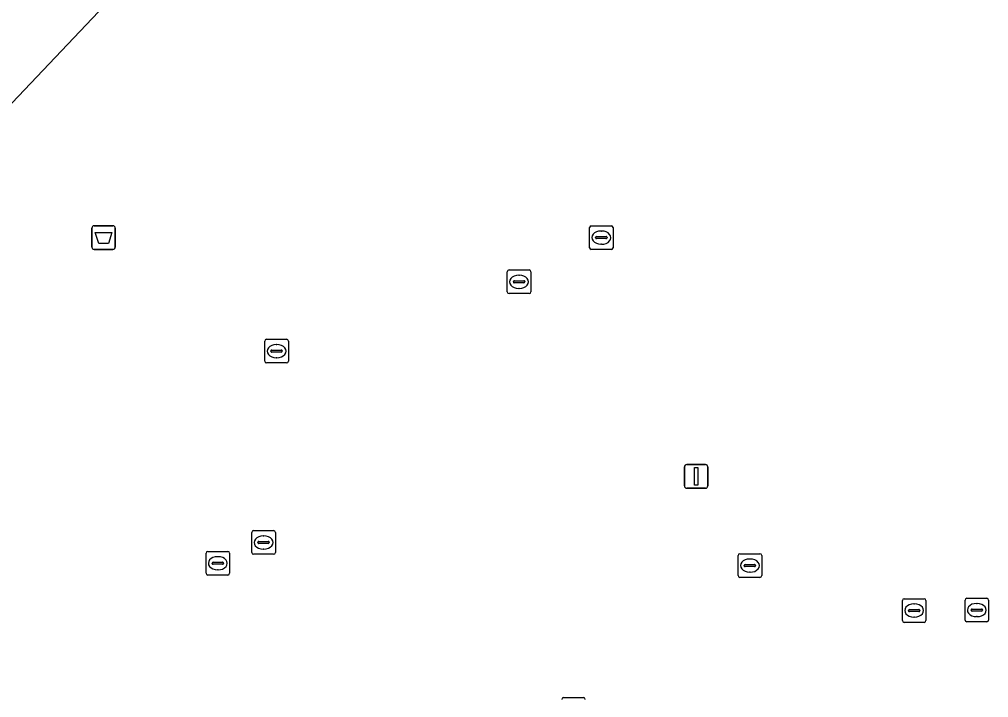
# Model space of a CAD drawing. Extents: x 156141 to 158132, y 385651 to 388333.
# Drawn here: x 157090.45 to 157131.56, y 386299.47 to 386328.23 of the extents above; entities that cross this region are included whole.
import ezdxf

# ---------------------------------------------------------------- set-up
doc = ezdxf.new("R2010")
doc.units = 0
for name, color, linetype in [('IMGEO_Afvalbak', 7, 'Continuous'), ('IMGEO_Erf', 7, 'Continuous'), ('IMGEO_Kolk', 7, 'Continuous'), ('IMGEO_Lichtmast', 7, 'Continuous'), ('IMGEO_Rijbaan_lokaal_gesloten', 7, 'Continuous'), ('IMGEO_Rioolput', 7, 'Continuous')]:
    doc.layers.add(name, color=color, linetype=linetype)

msp = doc.modelspace()

# ---------------------------------------------------------------- linework, layer by layer
at = {"layer": 'IMGEO_Afvalbak'}
for p, q in [((157093.626, 386319.473), (157094.416, 386319.473)), ((157094.416, 386319.473), (157093.626, 386319.473)), ((157093.526, 386318.573), (157093.526, 386319.373)), ((157093.526, 386319.373), (157093.526, 386318.573)), ((157094.516, 386319.373), (157094.516, 386318.573)), ((157094.516, 386318.573), (157094.516, 386319.373)), ((157094.416, 386318.473), (157093.626, 386318.473)), ((157093.626, 386318.473), (157094.416, 386318.473))]:
    msp.add_line(p, q, dxfattribs=at)
msp.add_lwpolyline([(157093.669, 386319.187), (157094.373, 386319.187), (157094.224, 386318.717), (157093.818, 386318.717), (157093.669, 386319.187)], dxfattribs=at)
for centre, start, end in [((157093.626, 386319.373), 90, 180), ((157093.626, 386319.373), 90, 180), ((157094.416, 386319.373), 0, 90), ((157094.416, 386319.373), 360, 90), ((157093.626, 386318.573), 180, 270), ((157093.626, 386318.573), 180, 270), ((157094.416, 386318.573), 270, 0), ((157094.416, 386318.573), 270, 0)]:
    msp.add_arc(centre, 0.1, start, end, dxfattribs=at)
at = {"layer": 'IMGEO_Erf'}
msp.add_lwpolyline([(157101.909, 386337.094), (157075.753, 386309.542), (157060.074, 386328.604)], dxfattribs=at)
at = {"layer": 'IMGEO_Kolk'}
for p, q in [((157111.143, 386316.674), (157111.143, 386317.526)), ((157111.218, 386317.6), (157112.07, 386317.6)), ((157111.631, 386317.38), (157111.656, 386317.38)), ((157112.144, 386317.526), (157112.144, 386316.674)), ((157111.402, 386317.094), (157111.402, 386317.106)), ((157111.84, 386317.057), (157111.442, 386317.057)), ((157111.445, 386317.143), (157111.843, 386317.143)), ((157111.886, 386317.106), (157111.886, 386317.094)), ((157112.07, 386316.6), (157111.218, 386316.6)), ((157111.654, 386316.82), (157111.629, 386316.82)), ((157100.859, 386313.734), (157100.859, 386314.586)), ((157100.934, 386314.66), (157101.786, 386314.66)), ((157101.86, 386314.586), (157101.86, 386313.734)), ((157101.118, 386314.154), (157101.118, 386314.166)), ((157101.556, 386314.117), (157101.158, 386314.117)), ((157101.161, 386314.203), (157101.559, 386314.203)), ((157101.347, 386314.44), (157101.372, 386314.44)), ((157101.602, 386314.166), (157101.602, 386314.154)), ((157101.37, 386313.88), (157101.345, 386313.88)), ((157101.786, 386313.66), (157100.934, 386313.66)), ((157120.934, 386304.639), (157120.934, 386305.491)), ((157121.009, 386305.565), (157121.861, 386305.565)), ((157121.935, 386305.491), (157121.935, 386304.639)), ((157121.193, 386305.059), (157121.193, 386305.071)), ((157121.236, 386305.108), (157121.634, 386305.108)), ((157121.422, 386305.345), (157121.447, 386305.345)), ((157121.677, 386305.071), (157121.677, 386305.059)), ((157121.631, 386305.022), (157121.233, 386305.022)), ((157121.445, 386304.785), (157121.42, 386304.785)), ((157121.861, 386304.565), (157121.009, 386304.565)), ((157113.526, 386299.467), (157114.378, 386299.467))]:
    msp.add_line(p, q, dxfattribs=at)
for points in [[(157111.143, 386316.674), (157111.143, 386317.526)], [(157111.218, 386317.6), (157112.07, 386317.6)], [(157112.144, 386317.526), (157112.144, 386316.674)], [(157112.07, 386316.6), (157111.218, 386316.6)], [(157100.859, 386313.734), (157100.859, 386314.586)], [(157100.934, 386314.66), (157101.786, 386314.66)], [(157101.86, 386314.586), (157101.86, 386313.734)], [(157101.786, 386313.66), (157100.934, 386313.66)], [(157120.934, 386304.639), (157120.934, 386305.491)], [(157121.009, 386305.565), (157121.861, 386305.565)], [(157121.935, 386305.491), (157121.935, 386304.639)], [(157121.861, 386304.565), (157121.009, 386304.565)], [(157113.526, 386299.467), (157114.378, 386299.467)]]:
    msp.add_lwpolyline(points, dxfattribs=at)
for centre, radius, start, end in [((157111.22, 386317.524), 0.0765, 91.552, 178.448), ((157111.22, 386317.524), 0.0765, 91.552, 178.448), ((157112.068, 386317.524), 0.0765, 1.552, 88.448), ((157112.068, 386317.524), 0.0765, 1.552, 88.448), ((157111.442, 386317.103), 0.0403, 85.8775, 175.7526), ((157111.439, 386317.093), 0.0366, 178.938, 274.7102), ((157111.843, 386317.1), 0.043, 264.8664, 352.4533), ((157111.847, 386317.105), 0.0386, 1.7309, 96.639), ((157111.22, 386316.676), 0.0765, 181.552, 268.448), ((157111.22, 386316.676), 0.0765, 181.552, 268.448), ((157112.068, 386316.676), 0.0765, 271.552, 358.448), ((157112.068, 386316.676), 0.0765, 271.552, 358.448), ((157100.936, 386314.584), 0.0765, 91.552, 178.448), ((157100.936, 386314.584), 0.0765, 91.552, 178.448), ((157101.784, 386314.584), 0.0765, 1.552, 88.448), ((157101.784, 386314.584), 0.0765, 1.552, 88.448), ((157101.158, 386314.163), 0.0403, 85.8775, 175.7526), ((157101.155, 386314.153), 0.0366, 178.938, 274.7102), ((157101.559, 386314.16), 0.043, 264.8664, 352.4533), ((157101.563, 386314.165), 0.0386, 1.7309, 96.639), ((157100.936, 386313.736), 0.0765, 181.552, 268.448), ((157100.936, 386313.736), 0.0765, 181.552, 268.448), ((157101.784, 386313.736), 0.0765, 271.552, 358.448), ((157101.784, 386313.736), 0.0765, 271.552, 358.448), ((157121.011, 386305.489), 0.0765, 91.552, 178.448), ((157121.011, 386305.489), 0.0765, 91.552, 178.448), ((157121.859, 386305.489), 0.0765, 1.552, 88.448), ((157121.859, 386305.489), 0.0765, 1.552, 88.448), ((157121.233, 386305.068), 0.0403, 85.8775, 175.7526), ((157121.23, 386305.058), 0.0366, 178.938, 274.7102), ((157121.634, 386305.065), 0.043, 264.8664, 352.4533), ((157121.638, 386305.07), 0.0386, 1.7309, 96.639), ((157121.011, 386304.641), 0.0765, 181.552, 268.448), ((157121.011, 386304.641), 0.0765, 181.552, 268.448), ((157121.859, 386304.641), 0.0765, 271.552, 358.448), ((157121.859, 386304.641), 0.0765, 271.552, 358.448), ((157113.528, 386299.391), 0.0765, 91.552, 178.448), ((157113.528, 386299.391), 0.0765, 91.552, 178.448), ((157114.376, 386299.391), 0.0765, 1.552, 88.448), ((157114.376, 386299.391), 0.0765, 1.552, 88.448)]:
    msp.add_arc(centre, radius, start, end, dxfattribs=at)
for centre, major_axis, ratio, start_param, end_param in [((157111.63, 386317.1), (-0.387, 0.002), 0.722429, 4.712389, 7.853982), ((157111.655, 386317.1), (-0.39, 0.002), 0.717154, 1.570796, 4.712389), ((157101.346, 386314.16), (-0.387, 0.002), 0.722429, 4.712389, 7.853982), ((157101.371, 386314.16), (-0.39, 0.002), 0.717154, 1.570796, 4.712389), ((157121.421, 386305.065), (-0.387, 0.002), 0.722429, 4.712389, 7.853982), ((157121.446, 386305.065), (-0.39, 0.002), 0.717154, 1.570796, 4.712389)]:
    msp.add_ellipse(centre, major_axis=major_axis, ratio=ratio, start_param=start_param, end_param=end_param, dxfattribs=at)
at = {"layer": 'IMGEO_Lichtmast'}
for p, q in [((157118.659, 386308.446), (157118.659, 386309.246)), ((157118.659, 386309.246), (157118.659, 386308.446)), ((157118.759, 386309.346), (157119.549, 386309.346)), ((157119.549, 386309.346), (157118.759, 386309.346)), ((157119.649, 386309.246), (157119.649, 386308.446)), ((157119.649, 386308.446), (157119.649, 386309.246)), ((157119.549, 386308.346), (157118.759, 386308.346)), ((157118.759, 386308.346), (157119.549, 386308.346))]:
    msp.add_line(p, q, dxfattribs=at)
msp.add_lwpolyline([(157119.079, 386309.221), (157119.229, 386309.221), (157119.229, 386308.471), (157119.079, 386308.471), (157119.079, 386309.221)], dxfattribs=at)
for centre, start, end in [((157118.759, 386309.246), 90, 180), ((157118.759, 386309.246), 90, 180), ((157119.549, 386309.246), 0, 90), ((157119.549, 386309.246), 360, 90), ((157118.759, 386308.446), 180, 270), ((157118.759, 386308.446), 180, 270), ((157119.549, 386308.446), 270, 0), ((157119.549, 386308.446), 270, 0)]:
    msp.add_arc(centre, 0.1, start, end, dxfattribs=at)
at = {"layer": 'IMGEO_Rijbaan_lokaal_gesloten'}
msp.add_lwpolyline([(157098.58, 386352.409), (157100.809, 386354.251), (157097.334, 386358.483), (157088.689, 386351.393), (157075.926, 386340.926), (157064.642, 386331.927), (157064.3, 386332.053), (157060.074, 386328.604), (157075.753, 386309.542), (157101.909, 386337.094)], dxfattribs=at)
at = {"layer": 'IMGEO_Rioolput'}
for p, q in [((157114.707, 386319.471), (157115.559, 386319.471)), ((157114.632, 386318.545), (157114.632, 386319.397)), ((157115.12, 386319.251), (157115.145, 386319.251)), ((157115.633, 386319.397), (157115.633, 386318.545)), ((157114.891, 386318.965), (157114.891, 386318.977)), ((157115.329, 386318.928), (157114.931, 386318.928)), ((157114.934, 386319.014), (157115.332, 386319.014)), ((157115.143, 386318.691), (157115.118, 386318.691)), ((157115.375, 386318.977), (157115.375, 386318.965)), ((157115.559, 386318.471), (157114.707, 386318.471)), ((157100.307, 386305.622), (157100.307, 386306.474)), ((157100.382, 386306.548), (157101.234, 386306.548)), ((157100.795, 386306.328), (157100.82, 386306.328)), ((157101.308, 386306.474), (157101.308, 386305.622)), ((157100.566, 386306.042), (157100.566, 386306.054)), ((157101.004, 386306.005), (157100.606, 386306.005)), ((157100.609, 386306.091), (157101.007, 386306.091)), ((157101.05, 386306.054), (157101.05, 386306.042)), ((157098.366, 386304.738), (157098.366, 386305.59)), ((157098.441, 386305.664), (157099.293, 386305.664)), ((157099.367, 386305.59), (157099.367, 386304.738)), ((157101.234, 386305.548), (157100.382, 386305.548)), ((157100.818, 386305.768), (157100.793, 386305.768)), ((157098.625, 386305.158), (157098.625, 386305.17)), ((157099.063, 386305.121), (157098.665, 386305.121)), ((157098.668, 386305.207), (157099.066, 386305.207)), ((157098.854, 386305.444), (157098.879, 386305.444)), ((157099.109, 386305.17), (157099.109, 386305.158)), ((157099.293, 386304.664), (157098.441, 386304.664)), ((157098.877, 386304.884), (157098.852, 386304.884)), ((157127.9, 386302.732), (157127.9, 386303.584)), ((157127.975, 386303.658), (157128.827, 386303.658)), ((157128.388, 386303.438), (157128.413, 386303.438)), ((157128.901, 386303.584), (157128.901, 386302.732)), ((157130.557, 386302.754), (157130.557, 386303.606)), ((157130.632, 386303.68), (157131.484, 386303.68)), ((157131.045, 386303.46), (157131.07, 386303.46)), ((157131.558, 386303.606), (157131.558, 386302.754)), ((157128.159, 386303.152), (157128.159, 386303.164)), ((157128.597, 386303.115), (157128.199, 386303.115)), ((157128.202, 386303.201), (157128.6, 386303.201)), ((157128.643, 386303.164), (157128.643, 386303.152)), ((157130.816, 386303.174), (157130.816, 386303.186)), ((157131.254, 386303.137), (157130.856, 386303.137)), ((157130.859, 386303.223), (157131.257, 386303.223)), ((157131.3, 386303.186), (157131.3, 386303.174)), ((157128.827, 386302.658), (157127.975, 386302.658)), ((157128.411, 386302.878), (157128.386, 386302.878)), ((157131.484, 386302.68), (157130.632, 386302.68)), ((157131.068, 386302.9), (157131.043, 386302.9))]:
    msp.add_line(p, q, dxfattribs=at)
for points in [[(157114.707, 386319.471), (157115.559, 386319.471)], [(157114.632, 386318.545), (157114.632, 386319.397)], [(157115.633, 386319.397), (157115.633, 386318.545)], [(157115.559, 386318.471), (157114.707, 386318.471)], [(157100.307, 386305.622), (157100.307, 386306.474)], [(157100.382, 386306.548), (157101.234, 386306.548)], [(157101.308, 386306.474), (157101.308, 386305.622)], [(157098.366, 386304.738), (157098.366, 386305.59)], [(157098.441, 386305.664), (157099.293, 386305.664)], [(157099.367, 386305.59), (157099.367, 386304.738)], [(157101.234, 386305.548), (157100.382, 386305.548)], [(157099.293, 386304.664), (157098.441, 386304.664)], [(157127.9, 386302.732), (157127.9, 386303.584)], [(157127.975, 386303.658), (157128.827, 386303.658)], [(157128.901, 386303.584), (157128.901, 386302.732)], [(157130.557, 386302.754), (157130.557, 386303.606)], [(157130.632, 386303.68), (157131.484, 386303.68)], [(157131.558, 386303.606), (157131.558, 386302.754)], [(157128.827, 386302.658), (157127.975, 386302.658)], [(157131.484, 386302.68), (157130.632, 386302.68)]]:
    msp.add_lwpolyline(points, dxfattribs=at)
for centre, radius, start, end in [((157114.709, 386319.395), 0.0765, 91.552, 178.448), ((157114.709, 386319.395), 0.0765, 91.552, 178.448), ((157115.557, 386319.395), 0.0765, 1.552, 88.448), ((157115.557, 386319.395), 0.0765, 1.552, 88.448), ((157114.931, 386318.974), 0.0403, 85.8775, 175.7526), ((157114.928, 386318.964), 0.0366, 178.938, 274.7102), ((157115.332, 386318.971), 0.043, 264.8664, 352.4533), ((157115.336, 386318.976), 0.0386, 1.7309, 96.639), ((157114.709, 386318.547), 0.0765, 181.552, 268.448), ((157114.709, 386318.547), 0.0765, 181.552, 268.448), ((157115.557, 386318.547), 0.0765, 271.552, 358.448), ((157115.557, 386318.547), 0.0765, 271.552, 358.448), ((157100.384, 386306.472), 0.0765, 91.552, 178.448), ((157100.384, 386306.472), 0.0765, 91.552, 178.448), ((157101.232, 386306.472), 0.0765, 1.552, 88.448), ((157101.232, 386306.472), 0.0765, 1.552, 88.448), ((157100.606, 386306.051), 0.0403, 85.8775, 175.7526), ((157100.603, 386306.041), 0.0366, 178.938, 274.7102), ((157101.007, 386306.048), 0.043, 264.8664, 352.4533), ((157101.011, 386306.053), 0.0386, 1.7309, 96.639), ((157098.443, 386305.588), 0.0765, 91.552, 178.448), ((157098.443, 386305.588), 0.0765, 91.552, 178.448), ((157099.291, 386305.588), 0.0765, 1.552, 88.448), ((157099.291, 386305.588), 0.0765, 1.552, 88.448), ((157100.384, 386305.624), 0.0765, 181.552, 268.448), ((157100.384, 386305.624), 0.0765, 181.552, 268.448), ((157101.232, 386305.624), 0.0765, 271.552, 358.448), ((157101.232, 386305.624), 0.0765, 271.552, 358.448), ((157098.665, 386305.167), 0.0403, 85.8775, 175.7526), ((157098.662, 386305.157), 0.0366, 178.938, 274.7102), ((157099.066, 386305.164), 0.043, 264.8664, 352.4533), ((157099.07, 386305.169), 0.0386, 1.7309, 96.639), ((157098.443, 386304.74), 0.0765, 181.552, 268.448), ((157098.443, 386304.74), 0.0765, 181.552, 268.448), ((157099.291, 386304.74), 0.0765, 271.552, 358.448), ((157099.291, 386304.74), 0.0765, 271.552, 358.448), ((157127.977, 386303.582), 0.0765, 91.552, 178.448), ((157127.977, 386303.582), 0.0765, 91.552, 178.448), ((157128.825, 386303.582), 0.0765, 1.552, 88.448), ((157128.825, 386303.582), 0.0765, 1.552, 88.448), ((157130.634, 386303.604), 0.0765, 91.552, 178.448), ((157130.634, 386303.604), 0.0765, 91.552, 178.448), ((157131.482, 386303.604), 0.0765, 1.552, 88.448), ((157131.482, 386303.604), 0.0765, 1.552, 88.448), ((157128.199, 386303.161), 0.0403, 85.8775, 175.7526), ((157128.196, 386303.151), 0.0366, 178.938, 274.7102), ((157128.6, 386303.158), 0.043, 264.8664, 352.4533), ((157128.604, 386303.163), 0.0386, 1.7309, 96.639), ((157130.856, 386303.183), 0.0403, 85.8775, 175.7526), ((157130.853, 386303.173), 0.0366, 178.938, 274.7102), ((157131.257, 386303.18), 0.043, 264.8664, 352.4533), ((157131.261, 386303.185), 0.0386, 1.7309, 96.639), ((157127.977, 386302.734), 0.0765, 181.552, 268.448), ((157127.977, 386302.734), 0.0765, 181.552, 268.448), ((157128.825, 386302.734), 0.0765, 271.552, 358.448), ((157128.825, 386302.734), 0.0765, 271.552, 358.448), ((157130.634, 386302.756), 0.0765, 181.552, 268.448), ((157130.634, 386302.756), 0.0765, 181.552, 268.448), ((157131.482, 386302.756), 0.0765, 271.552, 358.448), ((157131.482, 386302.756), 0.0765, 271.552, 358.448)]:
    msp.add_arc(centre, radius, start, end, dxfattribs=at)
for centre, major_axis, ratio, start_param, end_param in [((157115.119, 386318.971), (-0.387, 0.002), 0.722429, 4.712389, 7.853982), ((157115.144, 386318.971), (-0.39, 0.002), 0.717154, 1.570796, 4.712389), ((157100.794, 386306.048), (-0.387, 0.002), 0.722429, 4.712389, 7.853982), ((157100.819, 386306.048), (-0.39, 0.002), 0.717154, 1.570796, 4.712389), ((157098.853, 386305.164), (-0.387, 0.002), 0.722429, 4.712389, 7.853982), ((157098.878, 386305.164), (-0.39, 0.002), 0.717154, 1.570796, 4.712389), ((157128.387, 386303.158), (-0.387, 0.002), 0.722429, 4.712389, 7.853982), ((157128.412, 386303.158), (-0.39, 0.002), 0.717154, 1.570796, 4.712389), ((157131.044, 386303.18), (-0.387, 0.002), 0.722429, 4.712389, 7.853982), ((157131.069, 386303.18), (-0.39, 0.002), 0.717154, 1.570796, 4.712389)]:
    msp.add_ellipse(centre, major_axis=major_axis, ratio=ratio, start_param=start_param, end_param=end_param, dxfattribs=at)

doc.saveas('drawing.dxf')
